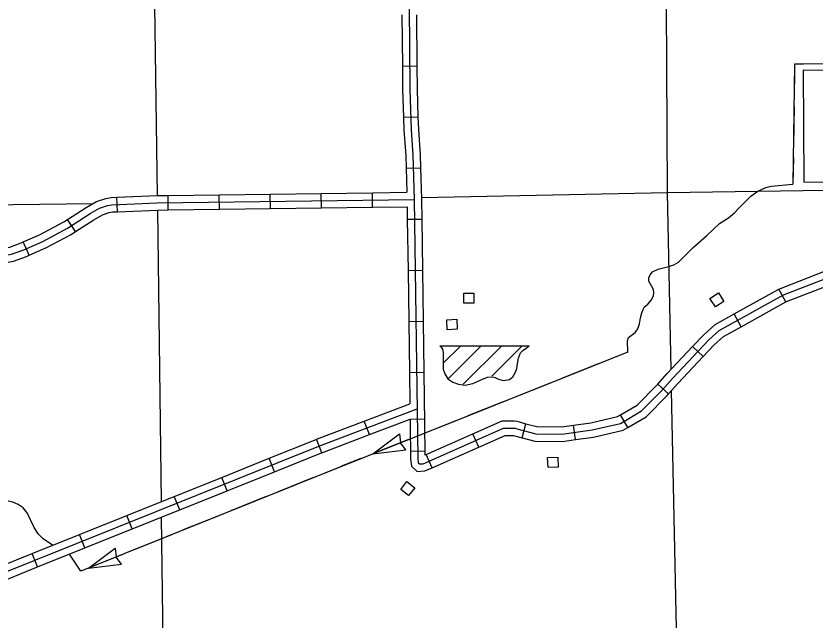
# Model space of a CAD drawing. Extents: x 1084508 to 1142749, y 1057638 to 1093403.
# Drawn here: x 1097414 to 1100010, y 1072452 to 1074414 of the extents above; entities that cross this region are included whole.
import ezdxf

# ---------------------------------------------------------------- set-up
doc = ezdxf.new("R2010")
doc.units = 0
for name, color, linetype in [('Level 32', 7, 'Continuous'), ('Level 35', 7, 'Continuous'), ('Level 43', 7, 'Continuous'), ('Level 5', 7, 'Continuous'), ('Level 56', 7, 'Continuous'), ('Level 57', 7, 'Continuous')]:
    doc.layers.add(name, color=color, linetype=linetype)

msp = doc.modelspace()

# ---------------------------------------------------------------- linework, layer by layer
at = {"layer": 'Level 32'}
for p, q in [((1098667.6, 1074251.9), (1098714.6, 1074252.3)), ((1098671.2, 1074085.7), (1098718.2, 1074087.2)), ((1098679.7, 1073920.3), (1098726.8, 1073921.7)), ((1098405.2, 1073791.8), (1098404.5, 1073838.9)), ((1098570.9, 1073794), (1098570.3, 1073841.1)), ((1097743.1, 1073779.2), (1097741.1, 1073826.3)), ((1097908, 1073785.2), (1097907.4, 1073832.3)), ((1098073.7, 1073787.4), (1098073.1, 1073834.5)), ((1098239.5, 1073789.6), (1098238.8, 1073836.7)), ((1097606.7, 1073715), (1097581.2, 1073754.7)), ((1098683.6, 1073755), (1098730.7, 1073755.6)), ((1097455.9, 1073638.1), (1097437, 1073681.3)), ((1098685.9, 1073589.3), (1098732.9, 1073589.9)), ((1099912.2, 1073486.8), (1099889.4, 1073528)), ((1098688.1, 1073423.5), (1098735.2, 1073424.2)), ((1099767.2, 1073406.5), (1099744.4, 1073447.7)), ((1099643.8, 1073309.5), (1099609.6, 1073341.8)), ((1098690.3, 1073257.8), (1098737.4, 1073258.5)), ((1099531.8, 1073188.5), (1099496.5, 1073219.6)), ((1099398.9, 1073079.5), (1099375.1, 1073120.2)), ((1098560.8, 1073056.5), (1098544.1, 1073100.5)), ((1098692.4, 1073106.6), (1098739.5, 1073107.2)), ((1099056.2, 1073046.4), (1099068.2, 1073091.9)), ((1099229.5, 1073040.3), (1099222.9, 1073086.9)), ((1098915.5, 1073016), (1098896.5, 1073059)), ((1098406, 1072997.4), (1098389.2, 1073041.4)), ((1098740.9, 1073002.3), (1098694.2, 1073001.7)), ((1098763.8, 1072949.1), (1098744.8, 1072992.2)), ((1098252.5, 1072935.9), (1098235, 1072979.6)), ((1098098.7, 1072874.2), (1098081.2, 1072917.9)), ((1097944.9, 1072812.4), (1097927.4, 1072856.1)), ((1097791.1, 1072750.7), (1097773.6, 1072794.4)), ((1097637.3, 1072689), (1097619.8, 1072732.7)), ((1097483.5, 1072627.3), (1097466, 1072671))]:
    msp.add_line(p, q, dxfattribs=at)
for points in [[(1098678.6, 1075909.3), (1098687.3, 1075494.5), (1098685.4, 1074988.3), (1098691.7, 1074176.2), (1098696, 1074045.4), (1098702, 1073962.5), (1098706.3, 1073819.4), (1098717.6, 1072979.7)], [(1098666.3, 1074417.7), (1098667.6, 1074251.9)], [(1098713.4, 1074418), (1098714.6, 1074252.3)], [(1098667.6, 1074251.9), (1098668.1, 1074175.7), (1098671.2, 1074085.7)], [(1098714.6, 1074252.3), (1098715.2, 1074176.7), (1098718.2, 1074087.2)], [(1098671.2, 1074085.7), (1098672.5, 1074044.2), (1098678.5, 1073961.3), (1098679.7, 1073920.3)], [(1098718.2, 1074087.2), (1098719.6, 1074046.6), (1098725.5, 1073963.7), (1098726.8, 1073921.7)], [(1098679.7, 1073920.3), (1098682, 1073842.6)], [(1098726.8, 1073921.7), (1098729.8, 1073819.9), (1098730.7, 1073755.6)], [(1098238.8, 1073836.7), (1098404.5, 1073838.9)], [(1098404.5, 1073838.9), (1098570.3, 1073841.1)], [(1098570.3, 1073841.1), (1098682, 1073842.6)], [(1097062.4, 1073565.5), (1097361, 1073634.9), (1097399.4, 1073641.9), (1097438.7, 1073656.3), (1097500.4, 1073683.3), (1097580.6, 1073726.3), (1097654, 1073773.3), (1097684.3, 1073790.7), (1097710.7, 1073799.5), (1097724.7, 1073802), (1097872.3, 1073808.3), (1098706.3, 1073819.4)], [(1097581.2, 1073754.7), (1097641.7, 1073793.5), (1097674.7, 1073812.3), (1097704.9, 1073822.4), (1097722.1, 1073825.4), (1097741.1, 1073826.3)], [(1097741.1, 1073826.3), (1097871.7, 1073831.8), (1097907.4, 1073832.3)], [(1097907.4, 1073832.3), (1098073.1, 1073834.5)], [(1098073.1, 1073834.5), (1098238.8, 1073836.7)], [(1097908, 1073785.2), (1098073.7, 1073787.4)], [(1098073.7, 1073787.4), (1098239.5, 1073789.6)], [(1098239.5, 1073789.6), (1098405.2, 1073791.8)], [(1098405.2, 1073791.8), (1098570.9, 1073794)], [(1098570.9, 1073794), (1098683.1, 1073795.5)], [(1098683.1, 1073795.5), (1098683.6, 1073755)], [(1097606.7, 1073715), (1097666.2, 1073753.2), (1097694, 1073769.1), (1097716.5, 1073776.6), (1097727.3, 1073778.5), (1097743.1, 1073779.2)], [(1097743.1, 1073779.2), (1097873, 1073784.7), (1097908, 1073785.2)], [(1097437, 1073681.3), (1097490.1, 1073704.5), (1097568.6, 1073746.6), (1097581.2, 1073754.7)], [(1098683.6, 1073755), (1098685.9, 1073589.3)], [(1098730.7, 1073755.6), (1098732.9, 1073589.9)], [(1097455.9, 1073638.1), (1097510.7, 1073662.1), (1097592.5, 1073705.9), (1097606.7, 1073715)], [(1097281.3, 1073640.5), (1097356.2, 1073657.9), (1097393.2, 1073664.7), (1097429.9, 1073678.2), (1097437, 1073681.3)], [(1099510, 1073199.3), (1099544.4, 1073238.5), (1099662.4, 1073363.5), (1099696, 1073393.9), (1099904.4, 1073509.4), (1100103.6, 1073586.3), (1100314.9, 1073659.1), (1100324.5, 1073661.1), (1100339, 1073668), (1100353, 1073671.2), (1100390.9, 1073675.7), (1100726.4, 1073672.4), (1100991.5, 1073663.8)], [(1097291.9, 1073594.7), (1097365.8, 1073611.8), (1097405.6, 1073619.1), (1097447.5, 1073634.4), (1097455.9, 1073638.1)], [(1098685.9, 1073589.3), (1098688.1, 1073423.5)], [(1098732.9, 1073589.9), (1098735.2, 1073424.2)], [(1099889.4, 1073528), (1099894.4, 1073530.8), (1100046.7, 1073589.6)], [(1099744.4, 1073447.7), (1099889.4, 1073528)], [(1099912.2, 1073486.8), (1099914.4, 1073488), (1100063.6, 1073545.7)], [(1099767.2, 1073406.5), (1099912.2, 1073486.8)], [(1098688.1, 1073423.5), (1098690.3, 1073257.8)], [(1098735.2, 1073424.2), (1098737.4, 1073258.5)], [(1099609.6, 1073341.8), (1099645.9, 1073380.3), (1099682.2, 1073413.2), (1099744.4, 1073447.7)], [(1099643.8, 1073309.5), (1099678.9, 1073346.6), (1099709.8, 1073374.7), (1099767.2, 1073406.5)], [(1099496.5, 1073219.6), (1099527, 1073254.4), (1099609.6, 1073341.8)], [(1099531.8, 1073188.5), (1099561.8, 1073222.6), (1099643.8, 1073309.5)], [(1098690.3, 1073257.8), (1098691.7, 1073156.7)], [(1098737.4, 1073258.5), (1098739.7, 1073092.8)], [(1099375.1, 1073120.2), (1099429.3, 1073151.8), (1099492.8, 1073215.4), (1099496.5, 1073219.6)], [(1099283.5, 1073071.7), (1099375, 1073092.8), (1099443.8, 1073133.1), (1099510, 1073199.3)], [(1099398.9, 1073079.5), (1099458.3, 1073114.3), (1099527.1, 1073183.2), (1099531.8, 1073188.5)], [(1098396, 1073018.9), (1098715.5, 1073140.6)], [(1098544.1, 1073100.5), (1098691.7, 1073156.7)], [(1099222.9, 1073086.9), (1099279.2, 1073094.9), (1099366.2, 1073115), (1099375.1, 1073120.2)], [(1098389.2, 1073041.4), (1098544.1, 1073100.5)], [(1098560.8, 1073056.5), (1098692.4, 1073106.6)], [(1098692.4, 1073106.6), (1098692.6, 1073092.1)], [(1098692.6, 1073092.1), (1098694.1, 1072978.2), (1098696.8, 1072953.8), (1098715.1, 1072937.1), (1098740.9, 1072939), (1098763.8, 1072949.1)], [(1098739.7, 1073092.8), (1098741, 1072990.5), (1098744.8, 1072992.2)], [(1098896.5, 1073059), (1098991.1, 1073100.8), (1099025.4, 1073101), (1099030.6, 1073101.4), (1099039.6, 1073100.1), (1099046.1, 1073097.8), (1099068.2, 1073091.9)], [(1099068.2, 1073091.9), (1099103.9, 1073082.5), (1099184, 1073081.4), (1099222.9, 1073086.9)], [(1098735.1, 1072962.2), (1098996.1, 1073077.2), (1099026.3, 1073077.4), (1099029.9, 1073077.7), (1099033.9, 1073077.2), (1099039.1, 1073075.3), (1099100.7, 1073059), (1099185.5, 1073057.9), (1099283.5, 1073071.7)], [(1098744.8, 1072992.2), (1098896.5, 1073059)], [(1099229.5, 1073040.3), (1099287.8, 1073048.6), (1099383.8, 1073070.7), (1099398.9, 1073079.5)], [(1098235, 1072979.6), (1098387.4, 1073040.8), (1098389.2, 1073041.4)], [(1098406, 1072997.4), (1098560.8, 1073056.5)], [(1098915.5, 1073016), (1099001.2, 1073053.7), (1099027.3, 1073053.9), (1099028.7, 1073054), (1099032, 1073052.8), (1099056.2, 1073046.4)], [(1099056.2, 1073046.4), (1099097.5, 1073035.5), (1099187, 1073034.3), (1099229.5, 1073040.3)], [(1097081, 1072491.1), (1098396, 1073018.9)], [(1098763.8, 1072949.1), (1098915.5, 1073016)], [(1098252.5, 1072935.9), (1098404.6, 1072996.9), (1098406, 1072997.4)], [(1098081.2, 1072917.9), (1098235, 1072979.6)], [(1098717.6, 1072979.7), (1098719.2, 1072965.2), (1098723.5, 1072961.3), (1098735.1, 1072962.2)], [(1098098.7, 1072874.2), (1098252.5, 1072935.9)], [(1097927.4, 1072856.1), (1098081.2, 1072917.9)], [(1097773.6, 1072794.4), (1097927.4, 1072856.1)], [(1097944.9, 1072812.4), (1098098.7, 1072874.2)], [(1097791.1, 1072750.7), (1097944.9, 1072812.4)], [(1097619.8, 1072732.7), (1097773.6, 1072794.4)], [(1097637.3, 1072689), (1097791.1, 1072750.7)], [(1097466, 1072671), (1097619.8, 1072732.7)], [(1097312.2, 1072609.2), (1097466, 1072671)], [(1097483.5, 1072627.3), (1097637.3, 1072689)], [(1097329.7, 1072565.5), (1097483.5, 1072627.3)]]:
    msp.add_lwpolyline(points, dxfattribs=at)
at = {"layer": 'Level 35'}
for points in [[(1100304.7, 1074236.6), (1099968.3, 1074238.3), (1099970.6, 1073875.2), (1100305.6, 1073877.6)], [(1099399.3, 1073324), (1099398, 1073360.2), (1099401.5, 1073371.3), (1099423.5, 1073387.8), (1099432, 1073400.1), (1099437, 1073416.1), (1099440.5, 1073435.1), (1099444.8, 1073452), (1099452.8, 1073470), (1099464.3, 1073479.3), (1099476.5, 1073493.8), (1099482.5, 1073508.2), (1099483.4, 1073516.4), (1099482.3, 1073526.8), (1099467.8, 1073554.2), (1099467.6, 1073565.5), (1099472, 1073574.2), (1099479.4, 1073584), (1099497.8, 1073593.3), (1099532.1, 1073601.4), (1099548.8, 1073607.2), (1099563.8, 1073616.1), (1099586.1, 1073638.8), (1099611.4, 1073663.3), (1099655.9, 1073702.7), (1099696.9, 1073741.4), (1099726.3, 1073760), (1099745.7, 1073775.7), (1099756.2, 1073787.5), (1099798.3, 1073829.7), (1099820.9, 1073845.8), (1099846.7, 1073858.3), (1099864.2, 1073862), (1099935.3, 1073868.3)], [(1097532.1, 1072697.5), (1097501.6, 1072718.1), (1097485.7, 1072734.5), (1097472.4, 1072755.1), (1097450.4, 1072803), (1097436.7, 1072818.9), (1097420.4, 1072829.9), (1097403.2, 1072837.2), (1097388.3, 1072840.8), (1097368.3, 1072838.5), (1097354.4, 1072840.9), (1097304.9, 1072886), (1097291.9, 1072889.9), (1097266, 1072894.1), (1097242.5, 1072904.2), (1097226.2, 1072912.2)], [(1097623.7, 1072613.3), (1097587.2, 1072668.9)]]:
    msp.add_lwpolyline(points, dxfattribs=at)
at = {"layer": 'Level 43'}
for p, q in [((1098571.8, 1072994.2), (1098658.1, 1073058.7)), ((1098658.1, 1073058.7), (1098661.5, 1073030.2)), ((1098571.8, 1072994.2), (1098678.8, 1073006.9)), ((1098678.8, 1073006.9), (1098661.6, 1073029.8)), ((1097649.1, 1072623.5), (1097735.2, 1072688.2)), ((1097735.2, 1072688.2), (1097738.7, 1072659.8)), ((1097756, 1072636.5), (1097738.8, 1072659.4)), ((1097649.1, 1072623.5), (1097756, 1072636.5))]:
    msp.add_line(p, q, dxfattribs=at)
for points in [[(1100363.9, 1074410.6), (1100363.5, 1074405.5), (1100361.5, 1074400.4), (1100356.3, 1074389.2), (1100355.2, 1074386.9), (1100352.5, 1074382.7), (1100349.6, 1074377.5), (1100344.2, 1074371.3), (1100338.5, 1074366), (1100194.6, 1074265.1), (1100177.1, 1074261.2), (1100169, 1074259.5), (1100157.3, 1074260.3), (1100143.2, 1074260.3), (1100126.9, 1074258.6), (1099940.6, 1074257.8), (1099935.3, 1073868.3)], [(1099969.5, 1074258), (1099940.6, 1074257.8), (1099940.2, 1074224.5)], [(1099940.2, 1074224.5), (1099939.3, 1074162.4)], [(1099938.8, 1074121), (1099937.1, 1073996.7)], [(1099936.5, 1073955.3), (1099935.3, 1073868.3)], [(1099399.3, 1073324), (1098469.7, 1072953.6)], [(1099399.3, 1073324), (1099341.6, 1073301)], [(1099303.1, 1073285.6), (1099187.6, 1073239.6)], [(1099149.1, 1073224.3), (1099033.6, 1073178.3)], [(1098995.1, 1073162.9), (1098879.7, 1073116.9)], [(1098841.2, 1073101.6), (1098740.1, 1073061.3)], [(1098687.2, 1073040.2), (1098571.8, 1072994.2)], [(1098475.5, 1072955.9), (1098469.7, 1072953.6), (1098417.9, 1072932.7)], [(1098533.3, 1072978.9), (1098475.5, 1072955.9)], [(1098469.7, 1072953.6), (1097623.7, 1072613.3)], [(1098379.4, 1072917.3), (1098264.1, 1072870.9)], [(1098225.7, 1072855.4), (1098110.4, 1072809)], [(1098071.9, 1072793.6), (1097956.6, 1072747.2)], [(1097918.2, 1072731.7), (1097802.8, 1072685.4)], [(1097764.4, 1072669.9), (1097649.1, 1072623.5)]]:
    msp.add_lwpolyline(points, dxfattribs=at)
at = {"layer": 'Level 5'}
for points in [[(1099528.1, 1073841.9), (1099518.9, 1075475.7)], [(1097849, 1075451.2), (1097872, 1073831.8)], [(1098729.7, 1073825.7), (1099528.1, 1073841.9), (1100553, 1073857.1)], [(1099540.1, 1073268.1), (1099528.1, 1073841.9)], [(1096713.2, 1073794.4), (1097663.2, 1073805.8)], [(1097872.6, 1073784.7), (1097884.3, 1072838.9)], [(1099563, 1072169.2), (1099541.5, 1073199.5)], [(1097885, 1072788.4), (1097893, 1072138.7)]]:
    msp.add_lwpolyline(points, dxfattribs=at)
at = {"layer": 'Level 56'}
for points in [[(1098867.2, 1073482.6), (1098867.2, 1073515.3), (1098900, 1073515.3), (1098900, 1073482.6)], [(1099683.4, 1073470.6), (1099665.7, 1073498.1), (1099693.3, 1073515.8), (1099710.9, 1073488.4)], [(1098813, 1073396.6), (1098811.6, 1073429.3), (1098844.3, 1073430.7), (1098845.8, 1073398.1)], [(1099140.4, 1072949.7), (1099138.9, 1072982.4), (1099171.7, 1072983.8), (1099173.1, 1072951.2)], [(1098682.5, 1072904.6), (1098708.2, 1072884.3), (1098687.8, 1072858.6), (1098662.2, 1072878.9)]]:
    msp.add_lwpolyline(points, close=True, dxfattribs=at)
at = {"layer": 'Level 57'}
for p, q in [((1098789.4, 1073344.6), (1099079.4, 1073344.6)), ((1098801.3, 1073288.9), (1098855.9, 1073343.5)), ((1098817.5, 1073238.5), (1098922.2, 1073343.1)), ((1098865.3, 1073219.7), (1098989.2, 1073343.6)), ((1098958.2, 1073246), (1099055.3, 1073343))]:
    msp.add_line(p, q, dxfattribs=at)
msp.add_lwpolyline([(1098789.4, 1073344.6), (1098793.5, 1073340), (1098797.4, 1073333.1), (1098800, 1073322.7), (1098800, 1073307.1), (1098800.4, 1073286.7), (1098800.4, 1073268.5), (1098805.6, 1073253.4), (1098815.6, 1073237.8), (1098831.2, 1073226.5), (1098849.4, 1073219.6), (1098871.5, 1073217.4), (1098896.6, 1073222.2), (1098925.7, 1073235.2), (1098943.4, 1073243), (1098958.6, 1073244.3), (1098969, 1073241.2), (1098979.4, 1073236), (1098996.3, 1073232.1), (1099015.8, 1073235.6), (1099026.2, 1073244.3), (1099034.9, 1073258.6), (1099038.8, 1073271.1), (1099040.9, 1073285.9), (1099044.4, 1073304.5), (1099050.5, 1073321.4), (1099058.7, 1073329.2), (1099069.1, 1073337.4), (1099079.4, 1073344.6)], dxfattribs=at)

doc.saveas('drawing.dxf')
